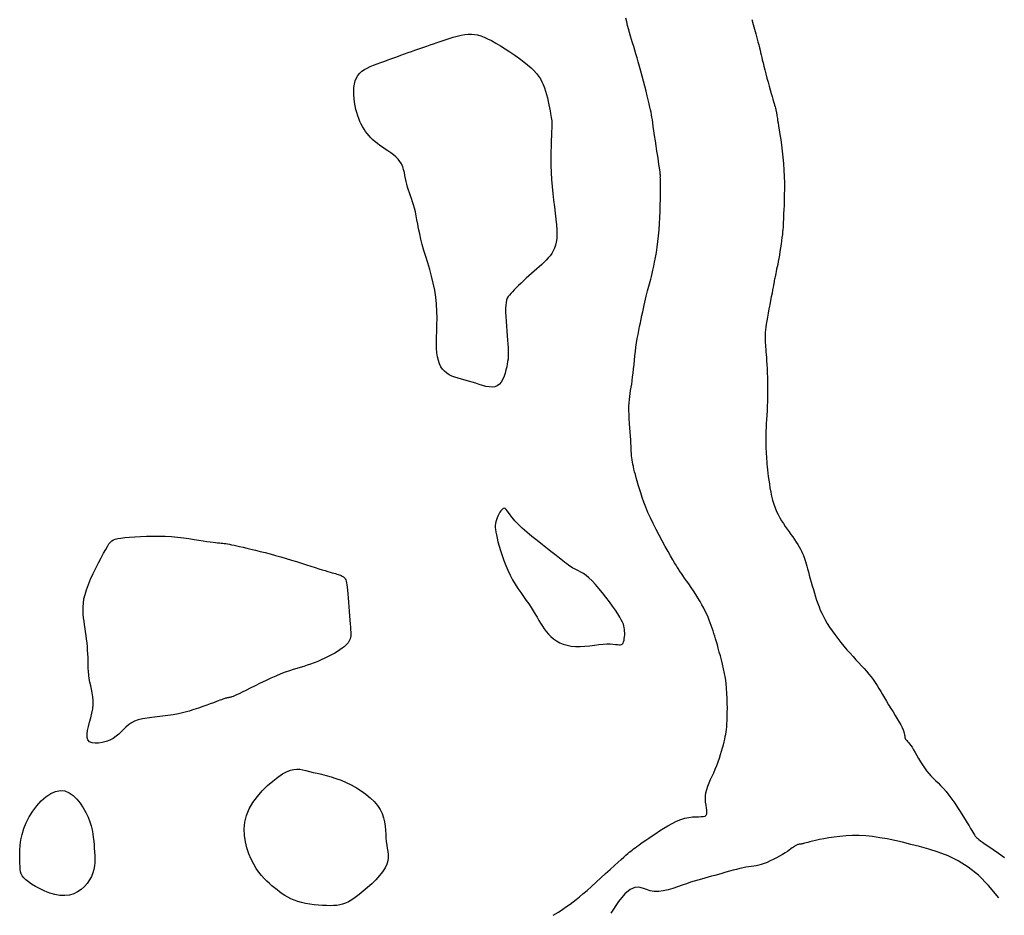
# Model space of a CAD drawing. Header units: millimetres. Extents: x 32690613 to 32693367, y 5343692 to 5344708.
# Tile 328 of 656: x 32692909 to 32692927, y 5343701 to 5343717. Entities that reach past the tile are written whole.
import ezdxf

# ---------------------------------------------------------------- set-up
doc = ezdxf.new("R2010")
doc.units = ezdxf.units.MM
doc.header["$LTSCALE"] = 20
doc.layers.add('02-DGM_HL_493.50', color=112, linetype='Continuous')
doc.layers.add('02-DGM_HL_494.00', color=122, linetype='Continuous')

msp = doc.modelspace()

# ---------------------------------------------------------------- linework, layer by layer
at = {"layer": '02-DGM_HL_493.50', "elevation": 493.5, "flags": 128}
for points in [[(32692918.689, 5343700.988), (32692918.782, 5343701.046), (32692918.861, 5343701.096), (32692918.928, 5343701.141), (32692918.988, 5343701.182), (32692919.043, 5343701.223), (32692919.098, 5343701.265), (32692919.154, 5343701.312), (32692919.217, 5343701.366), (32692919.289, 5343701.429), (32692919.367, 5343701.499), (32692919.449, 5343701.573), (32692919.534, 5343701.65), (32692919.617, 5343701.726), (32692919.697, 5343701.799), (32692919.772, 5343701.867), (32692919.837, 5343701.926), (32692919.892, 5343701.976), (32692919.938, 5343702.017), (32692919.976, 5343702.051), (32692920.008, 5343702.079), (32692920.035, 5343702.102), (32692920.061, 5343702.122), (32692920.085, 5343702.141), (32692920.11, 5343702.161), (32692920.138, 5343702.181), (32692920.168, 5343702.204), (32692920.202, 5343702.229), (32692920.24, 5343702.256), (32692920.282, 5343702.286), (32692920.329, 5343702.318), (32692920.382, 5343702.354), (32692920.44, 5343702.394), (32692920.503, 5343702.436), (32692920.572, 5343702.481), (32692920.644, 5343702.526), (32692920.719, 5343702.571), (32692920.795, 5343702.612), (32692920.871, 5343702.649), (32692920.945, 5343702.68), (32692921.017, 5343702.704), (32692921.086, 5343702.718), (32692921.15, 5343702.727), (32692921.208, 5343702.73), (32692921.261, 5343702.731), (32692921.306, 5343702.732), (32692921.344, 5343702.735), (32692921.374, 5343702.742), (32692921.394, 5343702.756), (32692921.405, 5343702.779), (32692921.408, 5343702.809), (32692921.406, 5343702.846), (32692921.4, 5343702.889), (32692921.392, 5343702.936), (32692921.385, 5343702.988), (32692921.382, 5343703.042), (32692921.383, 5343703.097), (32692921.391, 5343703.153), (32692921.405, 5343703.21), (32692921.424, 5343703.268), (32692921.447, 5343703.327), (32692921.473, 5343703.386), (32692921.5, 5343703.447), (32692921.528, 5343703.508), (32692921.556, 5343703.571), (32692921.582, 5343703.635), (32692921.606, 5343703.7), (32692921.628, 5343703.764), (32692921.649, 5343703.828), (32692921.668, 5343703.89), (32692921.685, 5343703.949), (32692921.7, 5343704.004), (32692921.713, 5343704.056), (32692921.724, 5343704.102), (32692921.733, 5343704.146), (32692921.741, 5343704.188), (32692921.748, 5343704.23), (32692921.753, 5343704.273), (32692921.757, 5343704.32), (32692921.761, 5343704.372), (32692921.764, 5343704.431), (32692921.766, 5343704.497), (32692921.768, 5343704.571), (32692921.769, 5343704.651), (32692921.768, 5343704.735), (32692921.766, 5343704.822), (32692921.762, 5343704.911), (32692921.755, 5343705.001), (32692921.746, 5343705.091), (32692921.734, 5343705.178), (32692921.719, 5343705.263), (32692921.702, 5343705.346), (32692921.684, 5343705.425), (32692921.665, 5343705.501), (32692921.646, 5343705.574), (32692921.627, 5343705.642), (32692921.609, 5343705.707), (32692921.592, 5343705.766), (32692921.576, 5343705.822), (32692921.561, 5343705.874), (32692921.546, 5343705.924), (32692921.531, 5343705.972), (32692921.516, 5343706.019), (32692921.501, 5343706.065), (32692921.484, 5343706.111), (32692921.467, 5343706.159), (32692921.448, 5343706.207), (32692921.427, 5343706.257), (32692921.404, 5343706.309), (32692921.379, 5343706.362), (32692921.351, 5343706.417), (32692921.32, 5343706.475), (32692921.286, 5343706.534), (32692921.249, 5343706.597), (32692921.209, 5343706.66), (32692921.168, 5343706.724), (32692921.127, 5343706.785), (32692921.086, 5343706.845), (32692921.048, 5343706.9), (32692921.014, 5343706.949), (32692920.984, 5343706.992), (32692920.959, 5343707.027), (32692920.939, 5343707.056), (32692920.92, 5343707.083), (32692920.903, 5343707.11), (32692920.884, 5343707.14), (32692920.863, 5343707.175), (32692920.837, 5343707.219), (32692920.805, 5343707.273), (32692920.765, 5343707.341), (32692920.72, 5343707.42), (32692920.67, 5343707.509), (32692920.617, 5343707.605), (32692920.563, 5343707.705), (32692920.509, 5343707.808), (32692920.457, 5343707.911), (32692920.409, 5343708.012), (32692920.366, 5343708.11), (32692920.328, 5343708.203), (32692920.294, 5343708.291), (32692920.265, 5343708.375), (32692920.239, 5343708.454), (32692920.215, 5343708.529), (32692920.195, 5343708.598), (32692920.176, 5343708.663), (32692920.159, 5343708.722), (32692920.144, 5343708.777), (32692920.13, 5343708.827), (32692920.118, 5343708.874), (32692920.108, 5343708.919), (32692920.099, 5343708.96), (32692920.091, 5343709), (32692920.085, 5343709.038), (32692920.08, 5343709.075), (32692920.076, 5343709.112), (32692920.074, 5343709.151), (32692920.071, 5343709.191), (32692920.069, 5343709.235), (32692920.067, 5343709.283), (32692920.064, 5343709.335), (32692920.06, 5343709.394), (32692920.056, 5343709.46), (32692920.05, 5343709.531), (32692920.045, 5343709.606), (32692920.039, 5343709.683), (32692920.035, 5343709.761), (32692920.031, 5343709.838), (32692920.029, 5343709.911), (32692920.029, 5343709.981), (32692920.032, 5343710.044), (32692920.037, 5343710.103), (32692920.043, 5343710.159), (32692920.051, 5343710.213), (32692920.059, 5343710.267), (32692920.068, 5343710.321), (32692920.078, 5343710.378), (32692920.087, 5343710.438), (32692920.095, 5343710.504), (32692920.103, 5343710.573), (32692920.111, 5343710.646), (32692920.119, 5343710.722), (32692920.127, 5343710.799), (32692920.135, 5343710.878), (32692920.144, 5343710.956), (32692920.154, 5343711.033), (32692920.165, 5343711.109), (32692920.177, 5343711.182), (32692920.19, 5343711.255), (32692920.204, 5343711.325), (32692920.217, 5343711.394), (32692920.231, 5343711.461), (32692920.245, 5343711.526), (32692920.259, 5343711.59), (32692920.273, 5343711.653), (32692920.286, 5343711.713), (32692920.299, 5343711.772), (32692920.312, 5343711.828), (32692920.324, 5343711.882), (32692920.336, 5343711.933), (32692920.348, 5343711.981), (32692920.359, 5343712.027), (32692920.37, 5343712.069), (32692920.381, 5343712.11), (32692920.392, 5343712.15), (32692920.403, 5343712.191), (32692920.415, 5343712.235), (32692920.427, 5343712.282), (32692920.44, 5343712.335), (32692920.454, 5343712.394), (32692920.468, 5343712.461), (32692920.484, 5343712.536), (32692920.499, 5343712.617), (32692920.514, 5343712.704), (32692920.529, 5343712.798), (32692920.542, 5343712.896), (32692920.554, 5343712.998), (32692920.564, 5343713.105), (32692920.572, 5343713.214), (32692920.577, 5343713.324), (32692920.581, 5343713.433), (32692920.584, 5343713.539), (32692920.585, 5343713.639), (32692920.585, 5343713.731), (32692920.585, 5343713.812), (32692920.585, 5343713.882), (32692920.585, 5343713.937), (32692920.585, 5343713.98), (32692920.585, 5343714.012), (32692920.584, 5343714.035), (32692920.585, 5343714.05), (32692920.585, 5343714.06), (32692920.585, 5343714.067), (32692920.585, 5343714.071), (32692920.585, 5343714.075), (32692920.584, 5343714.082), (32692920.583, 5343714.091), (32692920.582, 5343714.107), (32692920.579, 5343714.129), (32692920.574, 5343714.161), (32692920.568, 5343714.203), (32692920.56, 5343714.258), (32692920.55, 5343714.327), (32692920.538, 5343714.407), (32692920.525, 5343714.495), (32692920.512, 5343714.587), (32692920.498, 5343714.68), (32692920.484, 5343714.771), (32692920.472, 5343714.856), (32692920.46, 5343714.931), (32692920.451, 5343714.995), (32692920.443, 5343715.049), (32692920.436, 5343715.096), (32692920.429, 5343715.14), (32692920.421, 5343715.182), (32692920.412, 5343715.226), (32692920.401, 5343715.275), (32692920.388, 5343715.333), (32692920.372, 5343715.4), (32692920.353, 5343715.475), (32692920.333, 5343715.558), (32692920.311, 5343715.644), (32692920.287, 5343715.734), (32692920.264, 5343715.823), (32692920.24, 5343715.911), (32692920.216, 5343715.995), (32692920.194, 5343716.074), (32692920.173, 5343716.147), (32692920.152, 5343716.216), (32692920.132, 5343716.282), (32692920.113, 5343716.346), (32692920.094, 5343716.408), (32692920.075, 5343716.469), (32692920.058, 5343716.531), (32692920.04, 5343716.593), (32692920.023, 5343716.656), (32692920.006, 5343716.719), (32692919.99, 5343716.782), (32692919.974, 5343716.844)], [(32692922.203, 5343716.822), (32692922.226, 5343716.736), (32692922.25, 5343716.652), (32692922.272, 5343716.572), (32692922.292, 5343716.497), (32692922.31, 5343716.431), (32692922.325, 5343716.373), (32692922.337, 5343716.323), (32692922.348, 5343716.279), (32692922.357, 5343716.237), (32692922.366, 5343716.196), (32692922.376, 5343716.154), (32692922.386, 5343716.108), (32692922.399, 5343716.056), (32692922.414, 5343715.996), (32692922.431, 5343715.931), (32692922.45, 5343715.861), (32692922.469, 5343715.788), (32692922.489, 5343715.716), (32692922.508, 5343715.645), (32692922.527, 5343715.578), (32692922.544, 5343715.516), (32692922.56, 5343715.462), (32692922.573, 5343715.414), (32692922.585, 5343715.373), (32692922.595, 5343715.337), (32692922.604, 5343715.306), (32692922.612, 5343715.28), (32692922.618, 5343715.258), (32692922.623, 5343715.239), (32692922.627, 5343715.222), (32692922.631, 5343715.208), (32692922.634, 5343715.196), (32692922.636, 5343715.185), (32692922.638, 5343715.176), (32692922.639, 5343715.167), (32692922.64, 5343715.159), (32692922.641, 5343715.151), (32692922.642, 5343715.142), (32692922.644, 5343715.132), (32692922.646, 5343715.118), (32692922.649, 5343715.099), (32692922.653, 5343715.073), (32692922.658, 5343715.039), (32692922.665, 5343714.995), (32692922.674, 5343714.94), (32692922.686, 5343714.871), (32692922.698, 5343714.791), (32692922.712, 5343714.701), (32692922.726, 5343714.603), (32692922.739, 5343714.498), (32692922.751, 5343714.389), (32692922.761, 5343714.276), (32692922.769, 5343714.162), (32692922.774, 5343714.049), (32692922.777, 5343713.937), (32692922.777, 5343713.829), (32692922.775, 5343713.726), (32692922.773, 5343713.629), (32692922.77, 5343713.54), (32692922.766, 5343713.46), (32692922.763, 5343713.392), (32692922.761, 5343713.335), (32692922.76, 5343713.288), (32692922.758, 5343713.248), (32692922.757, 5343713.214), (32692922.756, 5343713.181), (32692922.753, 5343713.149), (32692922.75, 5343713.113), (32692922.746, 5343713.072), (32692922.741, 5343713.025), (32692922.734, 5343712.97), (32692922.727, 5343712.912), (32692922.718, 5343712.85), (32692922.709, 5343712.786), (32692922.699, 5343712.722), (32692922.689, 5343712.66), (32692922.679, 5343712.601), (32692922.669, 5343712.546), (32692922.659, 5343712.495), (32692922.649, 5343712.449), (32692922.64, 5343712.407), (32692922.632, 5343712.368), (32692922.624, 5343712.334), (32692922.617, 5343712.304), (32692922.611, 5343712.277), (32692922.607, 5343712.253), (32692922.603, 5343712.231), (32692922.599, 5343712.209), (32692922.595, 5343712.186), (32692922.59, 5343712.159), (32692922.585, 5343712.127), (32692922.578, 5343712.089), (32692922.569, 5343712.043), (32692922.558, 5343711.987), (32692922.546, 5343711.923), (32692922.532, 5343711.854), (32692922.518, 5343711.781), (32692922.503, 5343711.707), (32692922.489, 5343711.633), (32692922.476, 5343711.562), (32692922.465, 5343711.496), (32692922.456, 5343711.437), (32692922.448, 5343711.383), (32692922.443, 5343711.335), (32692922.439, 5343711.291), (32692922.437, 5343711.251), (32692922.436, 5343711.213), (32692922.436, 5343711.177), (32692922.437, 5343711.142), (32692922.438, 5343711.107), (32692922.441, 5343711.071), (32692922.444, 5343711.033), (32692922.447, 5343710.993), (32692922.451, 5343710.949), (32692922.455, 5343710.901), (32692922.459, 5343710.848), (32692922.463, 5343710.789), (32692922.466, 5343710.723), (32692922.47, 5343710.652), (32692922.473, 5343710.575), (32692922.476, 5343710.495), (32692922.478, 5343710.412), (32692922.479, 5343710.327), (32692922.479, 5343710.241), (32692922.479, 5343710.155), (32692922.476, 5343710.071), (32692922.473, 5343709.988), (32692922.47, 5343709.907), (32692922.466, 5343709.828), (32692922.461, 5343709.752), (32692922.457, 5343709.679), (32692922.454, 5343709.611), (32692922.451, 5343709.546), (32692922.449, 5343709.485), (32692922.448, 5343709.429), (32692922.448, 5343709.376), (32692922.449, 5343709.325), (32692922.45, 5343709.278), (32692922.451, 5343709.232), (32692922.453, 5343709.187), (32692922.456, 5343709.143), (32692922.458, 5343709.099), (32692922.461, 5343709.055), (32692922.465, 5343709.01), (32692922.469, 5343708.963), (32692922.473, 5343708.913), (32692922.479, 5343708.861), (32692922.485, 5343708.805), (32692922.492, 5343708.745), (32692922.501, 5343708.681), (32692922.511, 5343708.613), (32692922.522, 5343708.542), (32692922.536, 5343708.47), (32692922.551, 5343708.398), (32692922.569, 5343708.326), (32692922.589, 5343708.257), (32692922.611, 5343708.191), (32692922.637, 5343708.128), (32692922.665, 5343708.07), (32692922.694, 5343708.014), (32692922.726, 5343707.962), (32692922.759, 5343707.912), (32692922.792, 5343707.863), (32692922.826, 5343707.815), (32692922.859, 5343707.769), (32692922.892, 5343707.722), (32692922.924, 5343707.676), (32692922.955, 5343707.631), (32692922.985, 5343707.586), (32692923.012, 5343707.543), (32692923.038, 5343707.501), (32692923.061, 5343707.46), (32692923.082, 5343707.422), (32692923.099, 5343707.385), (32692923.115, 5343707.35), (32692923.128, 5343707.315), (32692923.14, 5343707.279), (32692923.152, 5343707.241), (32692923.163, 5343707.201), (32692923.175, 5343707.158), (32692923.187, 5343707.11), (32692923.202, 5343707.057), (32692923.217, 5343706.999), (32692923.234, 5343706.938), (32692923.251, 5343706.875), (32692923.27, 5343706.81), (32692923.289, 5343706.745), (32692923.308, 5343706.68), (32692923.328, 5343706.617), (32692923.347, 5343706.557), (32692923.367, 5343706.498), (32692923.389, 5343706.441), (32692923.412, 5343706.384), (32692923.438, 5343706.327), (32692923.466, 5343706.269), (32692923.499, 5343706.209), (32692923.535, 5343706.148), (32692923.576, 5343706.083), (32692923.622, 5343706.017), (32692923.671, 5343705.949), (32692923.722, 5343705.881), (32692923.775, 5343705.813), (32692923.829, 5343705.746), (32692923.883, 5343705.681), (32692923.937, 5343705.619), (32692923.99, 5343705.56), (32692924.041, 5343705.505), (32692924.091, 5343705.451), (32692924.139, 5343705.4), (32692924.184, 5343705.35), (32692924.228, 5343705.301), (32692924.27, 5343705.252), (32692924.309, 5343705.203), (32692924.346, 5343705.154), (32692924.38, 5343705.103), (32692924.414, 5343705.052), (32692924.446, 5343704.999), (32692924.479, 5343704.945), (32692924.512, 5343704.888), (32692924.546, 5343704.831), (32692924.582, 5343704.771), (32692924.619, 5343704.708), (32692924.658, 5343704.645), (32692924.697, 5343704.582), (32692924.735, 5343704.52), (32692924.772, 5343704.46), (32692924.804, 5343704.404), (32692924.833, 5343704.352), (32692924.857, 5343704.306), (32692924.874, 5343704.266), (32692924.886, 5343704.233), (32692924.894, 5343704.204), (32692924.899, 5343704.18), (32692924.903, 5343704.16), (32692924.905, 5343704.144), (32692924.908, 5343704.129), (32692924.912, 5343704.116), (32692924.919, 5343704.104), (32692924.929, 5343704.092), (32692924.94, 5343704.079), (32692924.955, 5343704.063), (32692924.971, 5343704.044), (32692924.99, 5343704.021), (32692925.012, 5343703.992), (32692925.035, 5343703.957), (32692925.06, 5343703.915), (32692925.088, 5343703.867), (32692925.117, 5343703.815), (32692925.149, 5343703.76), (32692925.181, 5343703.703), (32692925.216, 5343703.647), (32692925.252, 5343703.593), (32692925.289, 5343703.542), (32692925.327, 5343703.496), (32692925.366, 5343703.453), (32692925.407, 5343703.412), (32692925.449, 5343703.371), (32692925.493, 5343703.328), (32692925.538, 5343703.282), (32692925.586, 5343703.232), (32692925.634, 5343703.176), (32692925.685, 5343703.112), (32692925.736, 5343703.043), (32692925.788, 5343702.969), (32692925.838, 5343702.895), (32692925.886, 5343702.82), (32692925.932, 5343702.748), (32692925.973, 5343702.681), (32692926.01, 5343702.621), (32692926.041, 5343702.569), (32692926.067, 5343702.524), (32692926.089, 5343702.487), (32692926.107, 5343702.456), (32692926.123, 5343702.43), (32692926.137, 5343702.408), (32692926.15, 5343702.389), (32692926.163, 5343702.373), (32692926.176, 5343702.359), (32692926.193, 5343702.344), (32692926.214, 5343702.327), (32692926.243, 5343702.306), (32692926.28, 5343702.28), (32692926.328, 5343702.247), (32692926.39, 5343702.204), (32692926.466, 5343702.151), (32692926.56, 5343702.086), (32692926.666, 5343702.008)], [(32692926.565, 5343701.295), (32692926.387, 5343701.516), (32692926.207, 5343701.695), (32692926.027, 5343701.838), (32692925.848, 5343701.95), (32692925.671, 5343702.037), (32692925.497, 5343702.105), (32692925.329, 5343702.158), (32692925.167, 5343702.202), (32692925.013, 5343702.242), (32692924.866, 5343702.278), (32692924.726, 5343702.31), (32692924.591, 5343702.337), (32692924.462, 5343702.36), (32692924.337, 5343702.378), (32692924.215, 5343702.39), (32692924.096, 5343702.396), (32692923.98, 5343702.396), (32692923.868, 5343702.391), (32692923.759, 5343702.382), (32692923.657, 5343702.37), (32692923.561, 5343702.356), (32692923.474, 5343702.34), (32692923.396, 5343702.325), (32692923.328, 5343702.31), (32692923.272, 5343702.297), (32692923.226, 5343702.286), (32692923.189, 5343702.277), (32692923.159, 5343702.269), (32692923.135, 5343702.262), (32692923.116, 5343702.257), (32692923.1, 5343702.253), (32692923.086, 5343702.25), (32692923.073, 5343702.247), (32692923.06, 5343702.246), (32692923.048, 5343702.244), (32692923.036, 5343702.243), (32692923.024, 5343702.241), (32692923.013, 5343702.239), (32692923.002, 5343702.235), (32692922.99, 5343702.23), (32692922.979, 5343702.224), (32692922.967, 5343702.216), (32692922.953, 5343702.206), (32692922.937, 5343702.194), (32692922.917, 5343702.179), (32692922.893, 5343702.162), (32692922.864, 5343702.142), (32692922.829, 5343702.118), (32692922.788, 5343702.092), (32692922.741, 5343702.064), (32692922.69, 5343702.034), (32692922.636, 5343702.004), (32692922.58, 5343701.975), (32692922.524, 5343701.948), (32692922.47, 5343701.923), (32692922.417, 5343701.902), (32692922.369, 5343701.886), (32692922.323, 5343701.873), (32692922.279, 5343701.864), (32692922.235, 5343701.856), (32692922.191, 5343701.85), (32692922.146, 5343701.843), (32692922.098, 5343701.836), (32692922.046, 5343701.826), (32692921.991, 5343701.814), (32692921.931, 5343701.8), (32692921.869, 5343701.784), (32692921.805, 5343701.766), (32692921.74, 5343701.748), (32692921.674, 5343701.729), (32692921.61, 5343701.711), (32692921.547, 5343701.693), (32692921.486, 5343701.677), (32692921.427, 5343701.661), (32692921.368, 5343701.645), (32692921.309, 5343701.628), (32692921.248, 5343701.611), (32692921.184, 5343701.592), (32692921.117, 5343701.571), (32692921.046, 5343701.546), (32692920.969, 5343701.519), (32692920.888, 5343701.491), (32692920.805, 5343701.464), (32692920.721, 5343701.44), (32692920.637, 5343701.422), (32692920.556, 5343701.411), (32692920.477, 5343701.41), (32692920.404, 5343701.421), (32692920.337, 5343701.444), (32692920.272, 5343701.47), (32692920.206, 5343701.487), (32692920.134, 5343701.482), (32692920.052, 5343701.446), (32692919.957, 5343701.366), (32692919.844, 5343701.23), (32692919.709, 5343701.027)]]:
    msp.add_lwpolyline(points, dxfattribs=at)
for points in [[(32692910.467, 5343704.089), (32692910.453, 5343704.133), (32692910.452, 5343704.189), (32692910.461, 5343704.253), (32692910.478, 5343704.325), (32692910.498, 5343704.401), (32692910.52, 5343704.48), (32692910.539, 5343704.559), (32692910.553, 5343704.637), (32692910.56, 5343704.712), (32692910.559, 5343704.783), (32692910.553, 5343704.852), (32692910.543, 5343704.918), (32692910.531, 5343704.983), (32692910.517, 5343705.046), (32692910.504, 5343705.109), (32692910.492, 5343705.171), (32692910.484, 5343705.233), (32692910.478, 5343705.295), (32692910.474, 5343705.358), (32692910.472, 5343705.421), (32692910.47, 5343705.484), (32692910.469, 5343705.547), (32692910.466, 5343705.611), (32692910.463, 5343705.674), (32692910.458, 5343705.739), (32692910.452, 5343705.803), (32692910.444, 5343705.867), (32692910.435, 5343705.932), (32692910.426, 5343705.996), (32692910.417, 5343706.06), (32692910.408, 5343706.123), (32692910.399, 5343706.185), (32692910.391, 5343706.247), (32692910.385, 5343706.31), (32692910.382, 5343706.373), (32692910.382, 5343706.439), (32692910.387, 5343706.508), (32692910.398, 5343706.581), (32692910.416, 5343706.659), (32692910.441, 5343706.744), (32692910.475, 5343706.835), (32692910.515, 5343706.931), (32692910.559, 5343707.029), (32692910.607, 5343707.126), (32692910.655, 5343707.22), (32692910.702, 5343707.308), (32692910.745, 5343707.387), (32692910.782, 5343707.455), (32692910.813, 5343707.51), (32692910.84, 5343707.553), (32692910.864, 5343707.586), (32692910.889, 5343707.61), (32692910.918, 5343707.627), (32692910.952, 5343707.639), (32692910.996, 5343707.648), (32692911.052, 5343707.656), (32692911.121, 5343707.664), (32692911.202, 5343707.671), (32692911.294, 5343707.678), (32692911.394, 5343707.684), (32692911.5, 5343707.689), (32692911.61, 5343707.691), (32692911.723, 5343707.691), (32692911.835, 5343707.688), (32692911.945, 5343707.681), (32692912.051, 5343707.671), (32692912.154, 5343707.66), (32692912.252, 5343707.647), (32692912.343, 5343707.633), (32692912.428, 5343707.62), (32692912.504, 5343707.607), (32692912.572, 5343707.597), (32692912.63, 5343707.588), (32692912.68, 5343707.582), (32692912.723, 5343707.577), (32692912.76, 5343707.573), (32692912.792, 5343707.57), (32692912.822, 5343707.568), (32692912.85, 5343707.565), (32692912.878, 5343707.562), (32692912.906, 5343707.558), (32692912.937, 5343707.553), (32692912.971, 5343707.547), (32692913.008, 5343707.539), (32692913.05, 5343707.531), (32692913.097, 5343707.52), (32692913.149, 5343707.508), (32692913.209, 5343707.494), (32692913.276, 5343707.479), (32692913.349, 5343707.461), (32692913.428, 5343707.442), (32692913.512, 5343707.421), (32692913.6, 5343707.399), (32692913.69, 5343707.375), (32692913.783, 5343707.35), (32692913.877, 5343707.324), (32692913.971, 5343707.296), (32692914.065, 5343707.268), (32692914.156, 5343707.24), (32692914.245, 5343707.212), (32692914.33, 5343707.185), (32692914.41, 5343707.16), (32692914.484, 5343707.136), (32692914.551, 5343707.115), (32692914.61, 5343707.096), (32692914.663, 5343707.08), (32692914.708, 5343707.066), (32692914.749, 5343707.054), (32692914.784, 5343707.044), (32692914.815, 5343707.035), (32692914.842, 5343707.027), (32692914.867, 5343707.02), (32692914.889, 5343707.013), (32692914.91, 5343707.006), (32692914.929, 5343706.999), (32692914.946, 5343706.992), (32692914.961, 5343706.985), (32692914.975, 5343706.977), (32692914.987, 5343706.968), (32692914.998, 5343706.958), (32692915.007, 5343706.947), (32692915.016, 5343706.933), (32692915.023, 5343706.916), (32692915.03, 5343706.894), (32692915.036, 5343706.866), (32692915.042, 5343706.831), (32692915.048, 5343706.787), (32692915.054, 5343706.734), (32692915.06, 5343706.67), (32692915.067, 5343706.599), (32692915.073, 5343706.521), (32692915.079, 5343706.44), (32692915.086, 5343706.359), (32692915.092, 5343706.28), (32692915.097, 5343706.206), (32692915.102, 5343706.139), (32692915.107, 5343706.082), (32692915.11, 5343706.033), (32692915.112, 5343705.991), (32692915.113, 5343705.956), (32692915.112, 5343705.926), (32692915.108, 5343705.899), (32692915.102, 5343705.875), (32692915.093, 5343705.852), (32692915.081, 5343705.829), (32692915.065, 5343705.806), (32692915.046, 5343705.782), (32692915.022, 5343705.758), (32692914.994, 5343705.734), (32692914.961, 5343705.708), (32692914.922, 5343705.681), (32692914.878, 5343705.653), (32692914.829, 5343705.624), (32692914.775, 5343705.594), (32692914.716, 5343705.564), (32692914.655, 5343705.533), (32692914.592, 5343705.504), (32692914.529, 5343705.476), (32692914.465, 5343705.45), (32692914.402, 5343705.427), (32692914.341, 5343705.407), (32692914.282, 5343705.388), (32692914.221, 5343705.37), (32692914.16, 5343705.352), (32692914.096, 5343705.332), (32692914.028, 5343705.31), (32692913.955, 5343705.284), (32692913.875, 5343705.254), (32692913.79, 5343705.217), (32692913.699, 5343705.177), (32692913.606, 5343705.133), (32692913.513, 5343705.089), (32692913.423, 5343705.045), (32692913.338, 5343705.002), (32692913.26, 5343704.964), (32692913.193, 5343704.931), (32692913.138, 5343704.904), (32692913.093, 5343704.883), (32692913.059, 5343704.868), (32692913.032, 5343704.856), (32692913.012, 5343704.849), (32692912.997, 5343704.844), (32692912.985, 5343704.841), (32692912.975, 5343704.839), (32692912.966, 5343704.837), (32692912.956, 5343704.836), (32692912.947, 5343704.834), (32692912.937, 5343704.833), (32692912.926, 5343704.831), (32692912.914, 5343704.828), (32692912.901, 5343704.824), (32692912.886, 5343704.82), (32692912.87, 5343704.814), (32692912.851, 5343704.808), (32692912.828, 5343704.799), (32692912.801, 5343704.789), (32692912.769, 5343704.777), (32692912.73, 5343704.762), (32692912.685, 5343704.745), (32692912.631, 5343704.725), (32692912.57, 5343704.702), (32692912.5, 5343704.677), (32692912.424, 5343704.651), (32692912.342, 5343704.625), (32692912.255, 5343704.599), (32692912.165, 5343704.574), (32692912.071, 5343704.552), (32692911.976, 5343704.533), (32692911.88, 5343704.519), (32692911.784, 5343704.507), (32692911.691, 5343704.496), (32692911.6, 5343704.486), (32692911.513, 5343704.474), (32692911.433, 5343704.46), (32692911.358, 5343704.442), (32692911.292, 5343704.418), (32692911.235, 5343704.389), (32692911.185, 5343704.354), (32692911.14, 5343704.315), (32692911.098, 5343704.275), (32692911.057, 5343704.233), (32692911.014, 5343704.191), (32692910.967, 5343704.152), (32692910.914, 5343704.116), (32692910.854, 5343704.085), (32692910.789, 5343704.059), (32692910.722, 5343704.041), (32692910.657, 5343704.03), (32692910.595, 5343704.029), (32692910.541, 5343704.037), (32692910.498, 5343704.057)], [(32692909.415, 5343701.577), (32692909.368, 5343701.614), (32692909.333, 5343701.649), (32692909.307, 5343701.684), (32692909.29, 5343701.719), (32692909.278, 5343701.758), (32692909.271, 5343701.801), (32692909.268, 5343701.85), (32692909.265, 5343701.908), (32692909.263, 5343701.975), (32692909.262, 5343702.051), (32692909.263, 5343702.135), (32692909.27, 5343702.225), (32692909.282, 5343702.32), (32692909.303, 5343702.419), (32692909.333, 5343702.521), (32692909.374, 5343702.625), (32692909.427, 5343702.729), (32692909.491, 5343702.83), (32692909.563, 5343702.925), (32692909.642, 5343703.011), (32692909.725, 5343703.084), (32692909.811, 5343703.141), (32692909.897, 5343703.179), (32692909.981, 5343703.195), (32692910.061, 5343703.186), (32692910.137, 5343703.155), (32692910.207, 5343703.106), (32692910.273, 5343703.042), (32692910.332, 5343702.968), (32692910.385, 5343702.887), (32692910.431, 5343702.804), (32692910.469, 5343702.721), (32692910.5, 5343702.642), (32692910.523, 5343702.567), (32692910.541, 5343702.496), (32692910.554, 5343702.428), (32692910.563, 5343702.362), (32692910.57, 5343702.297), (32692910.575, 5343702.234), (32692910.579, 5343702.172), (32692910.583, 5343702.109), (32692910.587, 5343702.047), (32692910.589, 5343701.985), (32692910.587, 5343701.923), (32692910.582, 5343701.86), (32692910.571, 5343701.798), (32692910.554, 5343701.736), (32692910.53, 5343701.674), (32692910.497, 5343701.612), (32692910.455, 5343701.552), (32692910.406, 5343701.496), (32692910.349, 5343701.446), (32692910.286, 5343701.403), (32692910.216, 5343701.368), (32692910.14, 5343701.345), (32692910.058, 5343701.335), (32692909.972, 5343701.339), (32692909.883, 5343701.355), (32692909.793, 5343701.38), (32692909.705, 5343701.414), (32692909.621, 5343701.453), (32692909.543, 5343701.494), (32692909.473, 5343701.537)]]:
    msp.add_lwpolyline(points, close=True, dxfattribs=at)
at = {"layer": '02-DGM_HL_494.00', "elevation": 494, "flags": 128}
for points in [[(32692918.308, 5343712.333), (32692918.261, 5343712.291), (32692918.214, 5343712.248), (32692918.167, 5343712.204), (32692918.122, 5343712.161), (32692918.079, 5343712.12), (32692918.039, 5343712.08), (32692918.002, 5343712.043), (32692917.969, 5343712.01), (32692917.94, 5343711.98), (32692917.916, 5343711.952), (32692917.896, 5343711.924), (32692917.879, 5343711.895), (32692917.867, 5343711.861), (32692917.858, 5343711.822), (32692917.853, 5343711.775), (32692917.85, 5343711.718), (32692917.85, 5343711.65), (32692917.853, 5343711.573), (32692917.858, 5343711.49), (32692917.863, 5343711.404), (32692917.87, 5343711.317), (32692917.877, 5343711.233), (32692917.883, 5343711.155), (32692917.889, 5343711.085), (32692917.893, 5343711.025), (32692917.896, 5343710.975), (32692917.897, 5343710.931), (32692917.897, 5343710.891), (32692917.895, 5343710.854), (32692917.892, 5343710.817), (32692917.886, 5343710.777), (32692917.878, 5343710.733), (32692917.869, 5343710.683), (32692917.856, 5343710.628), (32692917.841, 5343710.572), (32692917.823, 5343710.516), (32692917.8, 5343710.463), (32692917.773, 5343710.415), (32692917.741, 5343710.376), (32692917.703, 5343710.347), (32692917.66, 5343710.33), (32692917.612, 5343710.324), (32692917.56, 5343710.327), (32692917.503, 5343710.338), (32692917.444, 5343710.354), (32692917.383, 5343710.373), (32692917.321, 5343710.394), (32692917.257, 5343710.414), (32692917.194, 5343710.432), (32692917.132, 5343710.449), (32692917.071, 5343710.466), (32692917.012, 5343710.482), (32692916.955, 5343710.501), (32692916.902, 5343710.521), (32692916.853, 5343710.544), (32692916.809, 5343710.571), (32692916.769, 5343710.604), (32692916.735, 5343710.641), (32692916.705, 5343710.685), (32692916.681, 5343710.735), (32692916.662, 5343710.793), (32692916.647, 5343710.858), (32692916.636, 5343710.932), (32692916.631, 5343711.015), (32692916.629, 5343711.107), (32692916.631, 5343711.207), (32692916.634, 5343711.315), (32692916.637, 5343711.428), (32692916.638, 5343711.546), (32692916.636, 5343711.667), (32692916.63, 5343711.791), (32692916.617, 5343711.915), (32692916.597, 5343712.039), (32692916.572, 5343712.162), (32692916.542, 5343712.284), (32692916.508, 5343712.403), (32692916.474, 5343712.52), (32692916.439, 5343712.632), (32692916.407, 5343712.741), (32692916.377, 5343712.844), (32692916.352, 5343712.942), (32692916.331, 5343713.034), (32692916.313, 5343713.121), (32692916.297, 5343713.203), (32692916.283, 5343713.28), (32692916.269, 5343713.353), (32692916.255, 5343713.421), (32692916.24, 5343713.485), (32692916.224, 5343713.545), (32692916.206, 5343713.602), (32692916.187, 5343713.656), (32692916.169, 5343713.708), (32692916.15, 5343713.759), (32692916.133, 5343713.809), (32692916.117, 5343713.859), (32692916.103, 5343713.91), (32692916.091, 5343713.962), (32692916.081, 5343714.014), (32692916.071, 5343714.067), (32692916.06, 5343714.12), (32692916.047, 5343714.171), (32692916.031, 5343714.221), (32692916.01, 5343714.269), (32692915.983, 5343714.314), (32692915.949, 5343714.356), (32692915.91, 5343714.395), (32692915.867, 5343714.432), (32692915.82, 5343714.467), (32692915.771, 5343714.5), (32692915.722, 5343714.533), (32692915.674, 5343714.565), (32692915.627, 5343714.597), (32692915.583, 5343714.63), (32692915.542, 5343714.663), (32692915.504, 5343714.697), (32692915.469, 5343714.732), (32692915.436, 5343714.769), (32692915.405, 5343714.807), (32692915.375, 5343714.846), (32692915.348, 5343714.887), (32692915.322, 5343714.93), (32692915.298, 5343714.974), (32692915.275, 5343715.021), (32692915.254, 5343715.071), (32692915.235, 5343715.123), (32692915.218, 5343715.177), (32692915.203, 5343715.235), (32692915.19, 5343715.295), (32692915.18, 5343715.359), (32692915.172, 5343715.424), (32692915.167, 5343715.49), (32692915.166, 5343715.556), (32692915.17, 5343715.62), (32692915.179, 5343715.681), (32692915.193, 5343715.738), (32692915.213, 5343715.789), (32692915.239, 5343715.834), (32692915.271, 5343715.873), (32692915.31, 5343715.907), (32692915.354, 5343715.937), (32692915.403, 5343715.965), (32692915.457, 5343715.99), (32692915.515, 5343716.015), (32692915.578, 5343716.039), (32692915.644, 5343716.064), (32692915.713, 5343716.089), (32692915.784, 5343716.115), (32692915.855, 5343716.141), (32692915.926, 5343716.166), (32692915.996, 5343716.191), (32692916.063, 5343716.215), (32692916.127, 5343716.237), (32692916.187, 5343716.258), (32692916.243, 5343716.278), (32692916.297, 5343716.297), (32692916.35, 5343716.315), (32692916.403, 5343716.334), (32692916.458, 5343716.353), (32692916.515, 5343716.373), (32692916.576, 5343716.394), (32692916.641, 5343716.417), (32692916.709, 5343716.441), (32692916.781, 5343716.465), (32692916.853, 5343716.488), (32692916.925, 5343716.509), (32692916.996, 5343716.528), (32692917.064, 5343716.544), (32692917.129, 5343716.555), (32692917.189, 5343716.562), (32692917.245, 5343716.564), (32692917.3, 5343716.56), (32692917.354, 5343716.55), (32692917.41, 5343716.535), (32692917.468, 5343716.513), (32692917.531, 5343716.484), (32692917.6, 5343716.449), (32692917.676, 5343716.407), (32692917.757, 5343716.359), (32692917.841, 5343716.306), (32692917.927, 5343716.25), (32692918.012, 5343716.193), (32692918.094, 5343716.134), (32692918.17, 5343716.077), (32692918.239, 5343716.021), (32692918.299, 5343715.969), (32692918.351, 5343715.919), (32692918.395, 5343715.87), (32692918.432, 5343715.822), (32692918.464, 5343715.774), (32692918.491, 5343715.724), (32692918.515, 5343715.672), (32692918.536, 5343715.618), (32692918.555, 5343715.559), (32692918.572, 5343715.499), (32692918.588, 5343715.437), (32692918.602, 5343715.375), (32692918.615, 5343715.316), (32692918.626, 5343715.26), (32692918.636, 5343715.208), (32692918.644, 5343715.163), (32692918.651, 5343715.125), (32692918.657, 5343715.092), (32692918.661, 5343715.062), (32692918.664, 5343715.03), (32692918.665, 5343714.996), (32692918.666, 5343714.955), (32692918.665, 5343714.905), (32692918.663, 5343714.844), (32692918.66, 5343714.77), (32692918.656, 5343714.682), (32692918.653, 5343714.584), (32692918.65, 5343714.477), (32692918.649, 5343714.363), (32692918.65, 5343714.244), (32692918.653, 5343714.121), (32692918.66, 5343713.996), (32692918.67, 5343713.872), (32692918.683, 5343713.749), (32692918.698, 5343713.628), (32692918.713, 5343713.511), (32692918.728, 5343713.399), (32692918.74, 5343713.294), (32692918.75, 5343713.195), (32692918.756, 5343713.105), (32692918.757, 5343713.025), (32692918.753, 5343712.953), (32692918.744, 5343712.889), (32692918.73, 5343712.832), (32692918.712, 5343712.78), (32692918.691, 5343712.732), (32692918.665, 5343712.688), (32692918.635, 5343712.647), (32692918.603, 5343712.607), (32692918.567, 5343712.567), (32692918.528, 5343712.529), (32692918.488, 5343712.491), (32692918.445, 5343712.452), (32692918.4, 5343712.414), (32692918.355, 5343712.374)], [(32692919.912, 5343705.783), (32692919.925, 5343705.8), (32692919.935, 5343705.822), (32692919.943, 5343705.849), (32692919.948, 5343705.88), (32692919.952, 5343705.913), (32692919.954, 5343705.947), (32692919.954, 5343705.981), (32692919.953, 5343706.013), (32692919.952, 5343706.043), (32692919.948, 5343706.072), (32692919.941, 5343706.102), (32692919.931, 5343706.134), (32692919.916, 5343706.169), (32692919.895, 5343706.21), (32692919.867, 5343706.258), (32692919.832, 5343706.314), (32692919.789, 5343706.38), (32692919.739, 5343706.453), (32692919.683, 5343706.531), (32692919.624, 5343706.611), (32692919.562, 5343706.69), (32692919.5, 5343706.767), (32692919.438, 5343706.837), (32692919.379, 5343706.9), (32692919.323, 5343706.952), (32692919.272, 5343706.994), (32692919.224, 5343707.028), (32692919.18, 5343707.056), (32692919.14, 5343707.078), (32692919.103, 5343707.096), (32692919.07, 5343707.111), (32692919.04, 5343707.126), (32692919.012, 5343707.141), (32692918.987, 5343707.157), (32692918.96, 5343707.176), (32692918.931, 5343707.199), (32692918.896, 5343707.226), (32692918.855, 5343707.259), (32692918.805, 5343707.299), (32692918.744, 5343707.348), (32692918.671, 5343707.404), (32692918.588, 5343707.468), (32692918.499, 5343707.538), (32692918.407, 5343707.611), (32692918.315, 5343707.685), (32692918.227, 5343707.76), (32692918.145, 5343707.831), (32692918.074, 5343707.899), (32692918.015, 5343707.962), (32692917.968, 5343708.017), (32692917.931, 5343708.066), (32692917.901, 5343708.106), (32692917.878, 5343708.139), (32692917.858, 5343708.163), (32692917.841, 5343708.177), (32692917.824, 5343708.182), (32692917.806, 5343708.176), (32692917.788, 5343708.161), (32692917.768, 5343708.139), (32692917.749, 5343708.112), (32692917.731, 5343708.08), (32692917.714, 5343708.046), (32692917.699, 5343708.011), (32692917.686, 5343707.976), (32692917.677, 5343707.943), (32692917.67, 5343707.911), (32692917.667, 5343707.878), (32692917.666, 5343707.843), (32692917.669, 5343707.805), (32692917.676, 5343707.761), (32692917.686, 5343707.712), (32692917.699, 5343707.654), (32692917.715, 5343707.588), (32692917.736, 5343707.514), (32692917.759, 5343707.434), (32692917.786, 5343707.349), (32692917.817, 5343707.262), (32692917.851, 5343707.174), (32692917.888, 5343707.086), (32692917.929, 5343707.001), (32692917.973, 5343706.918), (32692918.02, 5343706.84), (32692918.068, 5343706.764), (32692918.117, 5343706.692), (32692918.165, 5343706.622), (32692918.213, 5343706.555), (32692918.258, 5343706.491), (32692918.299, 5343706.429), (32692918.337, 5343706.369), (32692918.372, 5343706.311), (32692918.405, 5343706.255), (32692918.436, 5343706.201), (32692918.468, 5343706.149), (32692918.499, 5343706.098), (32692918.533, 5343706.05), (32692918.569, 5343706.003), (32692918.608, 5343705.957), (32692918.651, 5343705.914), (32692918.698, 5343705.875), (32692918.75, 5343705.839), (32692918.807, 5343705.807), (32692918.868, 5343705.781), (32692918.935, 5343705.761), (32692919.008, 5343705.748), (32692919.086, 5343705.742), (32692919.168, 5343705.742), (32692919.252, 5343705.746), (32692919.337, 5343705.754), (32692919.42, 5343705.763), (32692919.499, 5343705.772), (32692919.573, 5343705.779), (32692919.64, 5343705.784), (32692919.698, 5343705.784), (32692919.747, 5343705.782), (32692919.789, 5343705.777), (32692919.825, 5343705.773), (32692919.854, 5343705.77), (32692919.877, 5343705.77), (32692919.897, 5343705.774)], [(32692913.765, 5343701.472), (32692913.719, 5343701.509), (32692913.674, 5343701.548), (32692913.627, 5343701.59), (32692913.581, 5343701.637), (32692913.535, 5343701.69), (32692913.489, 5343701.749), (32692913.443, 5343701.816), (32692913.398, 5343701.893), (32692913.354, 5343701.979), (32692913.313, 5343702.075), (32692913.277, 5343702.178), (32692913.25, 5343702.287), (32692913.233, 5343702.4), (32692913.229, 5343702.516), (32692913.241, 5343702.634), (32692913.27, 5343702.752), (32692913.319, 5343702.868), (32692913.384, 5343702.98), (32692913.462, 5343703.088), (32692913.549, 5343703.188), (32692913.64, 5343703.28), (32692913.733, 5343703.361), (32692913.823, 5343703.431), (32692913.906, 5343703.486), (32692913.98, 5343703.526), (32692914.045, 5343703.553), (32692914.104, 5343703.567), (32692914.159, 5343703.572), (32692914.212, 5343703.569), (32692914.265, 5343703.56), (32692914.321, 5343703.546), (32692914.381, 5343703.531), (32692914.447, 5343703.515), (32692914.52, 5343703.498), (32692914.597, 5343703.48), (32692914.679, 5343703.459), (32692914.764, 5343703.435), (32692914.852, 5343703.407), (32692914.941, 5343703.374), (32692915.032, 5343703.336), (32692915.123, 5343703.292), (32692915.212, 5343703.242), (32692915.299, 5343703.187), (32692915.381, 5343703.128), (32692915.457, 5343703.065), (32692915.525, 5343702.999), (32692915.584, 5343702.929), (32692915.631, 5343702.858), (32692915.667, 5343702.785), (32692915.693, 5343702.711), (32692915.71, 5343702.638), (32692915.721, 5343702.564), (32692915.727, 5343702.492), (32692915.731, 5343702.422), (32692915.735, 5343702.354), (32692915.74, 5343702.29), (32692915.748, 5343702.23), (32692915.758, 5343702.172), (32692915.767, 5343702.117), (32692915.773, 5343702.062), (32692915.774, 5343702.006), (32692915.766, 5343701.949), (32692915.749, 5343701.89), (32692915.719, 5343701.827), (32692915.676, 5343701.759), (32692915.621, 5343701.689), (32692915.556, 5343701.617), (32692915.485, 5343701.546), (32692915.411, 5343701.477), (32692915.335, 5343701.413), (32692915.262, 5343701.354), (32692915.192, 5343701.303), (32692915.13, 5343701.262), (32692915.072, 5343701.228), (32692915.019, 5343701.203), (32692914.968, 5343701.184), (32692914.917, 5343701.171), (32692914.865, 5343701.163), (32692914.81, 5343701.159), (32692914.75, 5343701.158), (32692914.685, 5343701.159), (32692914.614, 5343701.162), (32692914.541, 5343701.167), (32692914.465, 5343701.175), (32692914.389, 5343701.186), (32692914.315, 5343701.199), (32692914.243, 5343701.215), (32692914.175, 5343701.233), (32692914.112, 5343701.255), (32692914.054, 5343701.28), (32692914, 5343701.307), (32692913.949, 5343701.337), (32692913.901, 5343701.368), (32692913.855, 5343701.402), (32692913.81, 5343701.436)]]:
    msp.add_lwpolyline(points, close=True, dxfattribs=at)

doc.saveas('drawing.dxf')
